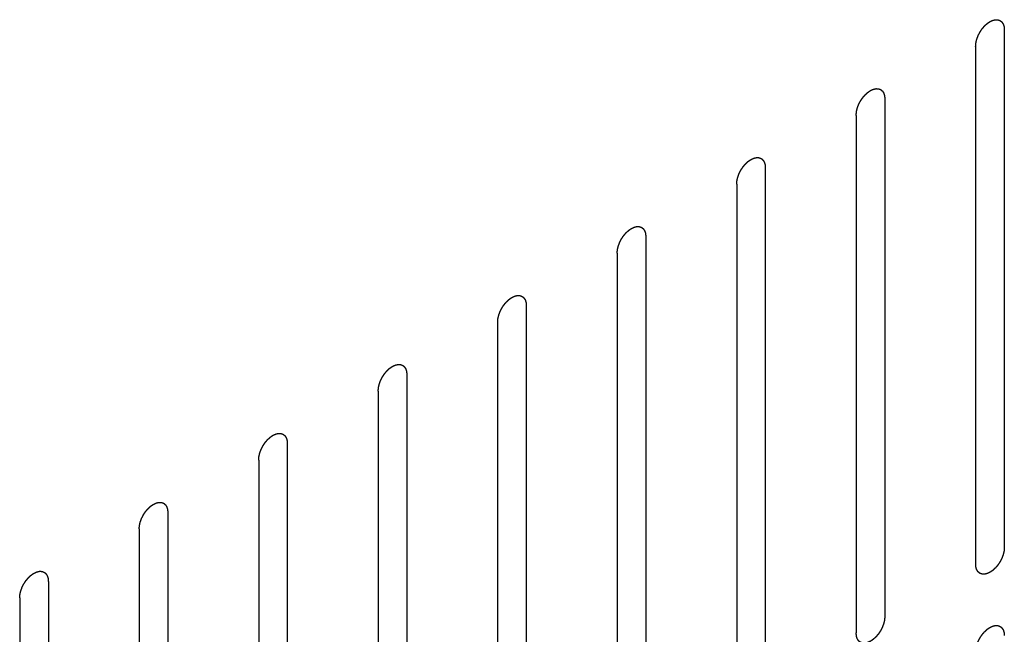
# Model space of a CAD drawing. Header units: inches. Extents: x 6 to 353, y 6 to 228.
# Tile 288 of 372: x 343.11 to 344.93, y 152.48 to 153.62. Entities that reach past the tile are written whole.
import ezdxf

# ---------------------------------------------------------------- set-up
doc = ezdxf.new("R2010")
doc.units = ezdxf.units.IN
doc.header["$LTSCALE"] = 19.946667
doc.header["$MEASUREMENT"] = 0
doc.linetypes.add('HIDDEN', pattern=[0.2, 0.1, -0.1])
doc.layers.add('08_ALL_COSMETICS', color=7, linetype='CONTINUOUS')

msp = doc.modelspace()

# ---------------------------------------------------------------- linework, layer by layer
at = {"layer": '08_ALL_COSMETICS', "color": 7, "linetype": 'HIDDEN'}
for p, q in [((344.9287, 153.5973), (344.9287, 152.638)), ((344.8756, 153.5667), (344.8756, 152.6073)), ((344.7073, 153.4696), (344.7073, 152.5102)), ((344.6543, 153.4389), (344.6543, 152.4796)), ((344.486, 153.3418), (344.486, 152.3824)), ((344.433, 153.3112), (344.433, 152.3518)), ((344.2647, 153.214), (344.2647, 152.2546)), ((344.2117, 153.1834), (344.2117, 152.224)), ((344.0434, 153.0862), (344.0434, 152.1268)), ((343.9903, 153.0556), (343.9903, 152.0962)), ((343.8221, 152.9584), (343.8221, 151.9991)), ((343.769, 152.9278), (343.769, 151.9684)), ((343.6007, 152.8307), (343.6007, 151.8713)), ((343.5477, 152.8), (343.5477, 151.8407)), ((343.3794, 152.7029), (343.3794, 151.7435)), ((343.3264, 152.6723), (343.3264, 151.7129)), ((343.1581, 152.5751), (343.1581, 151.6157)), ((343.105, 152.5445), (343.105, 151.5851))]:
    msp.add_line(p, q, dxfattribs=at)
for points in [[(344.8756, 153.5667), (344.8757, 153.5678), (344.8758, 153.5693), (344.876, 153.5711), (344.8761, 153.5722), (344.8761, 153.573), (344.8763, 153.5738), (344.8766, 153.5749), (344.8769, 153.5763), (344.8772, 153.5776), (344.8775, 153.5787), (344.8776, 153.5795), (344.8779, 153.5804), (344.8783, 153.5815), (344.8789, 153.5829), (344.8794, 153.5843), (344.8798, 153.5854), (344.88, 153.5862), (344.8805, 153.5871), (344.881, 153.5882), (344.8817, 153.5895), (344.8824, 153.5909), (344.883, 153.592), (344.8834, 153.5929), (344.8839, 153.5936), (344.8846, 153.5946), (344.8854, 153.5959), (344.8862, 153.5972), (344.8869, 153.5982), (344.8874, 153.599), (344.888, 153.5996), (344.8887, 153.6006), (344.8897, 153.6017), (344.8906, 153.6028), (344.8914, 153.6037), (344.8919, 153.6045), (344.8926, 153.605), (344.8934, 153.6058), (344.8944, 153.6067), (344.8955, 153.6077), (344.8963, 153.6084), (344.8969, 153.6091), (344.8976, 153.6095), (344.8984, 153.6101), (344.8995, 153.6108), (344.9006, 153.6116), (344.9014, 153.6121), (344.9018, 153.6124), (344.9022, 153.6127), (344.9025, 153.6128), (344.9029, 153.613), (344.9037, 153.6133), (344.9047, 153.6139), (344.9058, 153.6143), (344.9066, 153.6147), (344.907, 153.6149), (344.9073, 153.6151), (344.9076, 153.6151), (344.908, 153.6152), (344.9087, 153.6154), (344.9098, 153.6156), (344.9108, 153.6158), (344.9115, 153.616), (344.9119, 153.6161), (344.9123, 153.6162), (344.9125, 153.6162), (344.9129, 153.6162), (344.9136, 153.6161), (344.9145, 153.6161), (344.9155, 153.6161), (344.9162, 153.616), (344.9165, 153.616), (344.9168, 153.616), (344.9171, 153.6159), (344.9174, 153.6158), (344.918, 153.6156), (344.9189, 153.6153), (344.9197, 153.6149), (344.9203, 153.6147), (344.9206, 153.6146), (344.9209, 153.6145), (344.9211, 153.6143), (344.9214, 153.6141), (344.9219, 153.6137), (344.9225, 153.6132), (344.9232, 153.6126), (344.9237, 153.6122), (344.924, 153.612), (344.9242, 153.6118), (344.9243, 153.6115), (344.9245, 153.6112), (344.9249, 153.6107), (344.9254, 153.6099), (344.9259, 153.6091), (344.9263, 153.6085), (344.9265, 153.6082), (344.9266, 153.608), (344.9267, 153.6076), (344.9269, 153.6072), (344.9271, 153.6065), (344.9274, 153.6055), (344.9277, 153.6045), (344.9279, 153.6038), (344.928, 153.6034), (344.9282, 153.6031), (344.9282, 153.6027), (344.9282, 153.6023), (344.9283, 153.6014), (344.9284, 153.6002), (344.9285, 153.5988), (344.9286, 153.5978), (344.9287, 153.5973)], [(344.6543, 153.4389), (344.6544, 153.44), (344.6545, 153.4415), (344.6547, 153.4434), (344.6548, 153.4444), (344.6548, 153.4452), (344.655, 153.446), (344.6552, 153.4471), (344.6556, 153.4485), (344.6559, 153.4498), (344.6561, 153.4509), (344.6563, 153.4518), (344.6566, 153.4526), (344.657, 153.4537), (344.6575, 153.4551), (344.658, 153.4565), (344.6584, 153.4576), (344.6587, 153.4584), (344.6592, 153.4593), (344.6597, 153.4604), (344.6604, 153.4618), (344.6611, 153.4631), (344.6617, 153.4642), (344.6621, 153.4651), (344.6626, 153.4658), (344.6632, 153.4669), (344.6641, 153.4681), (344.6649, 153.4694), (344.6656, 153.4704), (344.6661, 153.4712), (344.6667, 153.4719), (344.6674, 153.4728), (344.6684, 153.4739), (344.6693, 153.4751), (344.6701, 153.4759), (344.6706, 153.4767), (344.6713, 153.4772), (344.6721, 153.478), (344.6731, 153.4789), (344.6741, 153.4799), (344.675, 153.4807), (344.6756, 153.4813), (344.6762, 153.4817), (344.6771, 153.4823), (344.6782, 153.4831), (344.6793, 153.4838), (344.6801, 153.4843), (344.6805, 153.4846), (344.6808, 153.4849), (344.6811, 153.485), (344.6816, 153.4852), (344.6823, 153.4856), (344.6834, 153.4861), (344.6845, 153.4866), (344.6852, 153.4869), (344.6857, 153.4871), (344.686, 153.4873), (344.6863, 153.4873), (344.6867, 153.4874), (344.6874, 153.4876), (344.6885, 153.4878), (344.6895, 153.4881), (344.6902, 153.4882), (344.6906, 153.4883), (344.6909, 153.4884), (344.6912, 153.4884), (344.6916, 153.4884), (344.6923, 153.4883), (344.6932, 153.4883), (344.6942, 153.4883), (344.6948, 153.4883), (344.6952, 153.4882), (344.6955, 153.4883), (344.6958, 153.4881), (344.6961, 153.488), (344.6967, 153.4878), (344.6975, 153.4875), (344.6984, 153.4872), (344.699, 153.487), (344.6993, 153.4868), (344.6996, 153.4868), (344.6998, 153.4866), (344.7001, 153.4863), (344.7005, 153.4859), (344.7012, 153.4854), (344.7019, 153.4848), (344.7024, 153.4844), (344.7027, 153.4842), (344.7029, 153.484), (344.703, 153.4838), (344.7032, 153.4835), (344.7036, 153.4829), (344.7041, 153.4821), (344.7046, 153.4813), (344.705, 153.4807), (344.7052, 153.4804), (344.7053, 153.4802), (344.7054, 153.4798), (344.7055, 153.4795), (344.7057, 153.4787), (344.7061, 153.4777), (344.7064, 153.4767), (344.7066, 153.476), (344.7067, 153.4756), (344.7068, 153.4753), (344.7068, 153.475), (344.7069, 153.4745), (344.707, 153.4736), (344.7071, 153.4724), (344.7072, 153.471), (344.7073, 153.47), (344.7073, 153.4696)], [(344.433, 153.3112), (344.4331, 153.3122), (344.4332, 153.3138), (344.4333, 153.3156), (344.4334, 153.3166), (344.4335, 153.3174), (344.4337, 153.3182), (344.4339, 153.3193), (344.4342, 153.3207), (344.4345, 153.3221), (344.4348, 153.3232), (344.435, 153.324), (344.4353, 153.3248), (344.4357, 153.3259), (344.4362, 153.3273), (344.4367, 153.3287), (344.4371, 153.3298), (344.4374, 153.3307), (344.4378, 153.3315), (344.4384, 153.3326), (344.4391, 153.334), (344.4398, 153.3354), (344.4403, 153.3365), (344.4407, 153.3373), (344.4413, 153.3381), (344.4419, 153.3391), (344.4428, 153.3403), (344.4436, 153.3416), (344.4443, 153.3426), (344.4447, 153.3434), (344.4453, 153.3441), (344.4461, 153.345), (344.447, 153.3461), (344.448, 153.3473), (344.4487, 153.3482), (344.4493, 153.3489), (344.4499, 153.3494), (344.4508, 153.3502), (344.4518, 153.3512), (344.4528, 153.3521), (344.4536, 153.3529), (344.4543, 153.3535), (344.4549, 153.3539), (344.4558, 153.3545), (344.4569, 153.3553), (344.458, 153.356), (344.4587, 153.3566), (344.4592, 153.3569), (344.4595, 153.3571), (344.4598, 153.3572), (344.4603, 153.3574), (344.461, 153.3578), (344.4621, 153.3583), (344.4632, 153.3588), (344.4639, 153.3591), (344.4643, 153.3593), (344.4647, 153.3595), (344.465, 153.3595), (344.4654, 153.3597), (344.4661, 153.3598), (344.4671, 153.3601), (344.4682, 153.3603), (344.4689, 153.3605), (344.4693, 153.3605), (344.4696, 153.3606), (344.4699, 153.3606), (344.4703, 153.3606), (344.4709, 153.3606), (344.4719, 153.3605), (344.4728, 153.3605), (344.4735, 153.3605), (344.4739, 153.3605), (344.4742, 153.3605), (344.4744, 153.3603), (344.4748, 153.3602), (344.4754, 153.36), (344.4762, 153.3597), (344.4771, 153.3594), (344.4777, 153.3592), (344.478, 153.359), (344.4783, 153.359), (344.4785, 153.3588), (344.4787, 153.3586), (344.4792, 153.3582), (344.4799, 153.3576), (344.4806, 153.357), (344.4811, 153.3566), (344.4813, 153.3564), (344.4816, 153.3562), (344.4817, 153.356), (344.4819, 153.3557), (344.4823, 153.3551), (344.4828, 153.3543), (344.4833, 153.3535), (344.4836, 153.3529), (344.4838, 153.3526), (344.484, 153.3524), (344.4841, 153.3521), (344.4842, 153.3517), (344.4844, 153.351), (344.4847, 153.35), (344.4851, 153.3489), (344.4853, 153.3482), (344.4854, 153.3478), (344.4855, 153.3475), (344.4855, 153.3472), (344.4856, 153.3467), (344.4856, 153.3459), (344.4858, 153.3447), (344.4859, 153.3432), (344.486, 153.3423), (344.486, 153.3418)], [(344.2117, 153.1834), (344.2117, 153.1844), (344.2119, 153.186), (344.212, 153.1878), (344.2121, 153.1888), (344.2121, 153.1896), (344.2124, 153.1905), (344.2126, 153.1915), (344.2129, 153.1929), (344.2132, 153.1943), (344.2135, 153.1954), (344.2136, 153.1962), (344.214, 153.197), (344.2144, 153.1982), (344.2149, 153.1995), (344.2154, 153.2009), (344.2158, 153.2021), (344.2161, 153.2029), (344.2165, 153.2037), (344.2171, 153.2048), (344.2178, 153.2062), (344.2185, 153.2076), (344.219, 153.2087), (344.2194, 153.2095), (344.2199, 153.2103), (344.2206, 153.2113), (344.2214, 153.2126), (344.2223, 153.2138), (344.2229, 153.2149), (344.2234, 153.2156), (344.224, 153.2163), (344.2248, 153.2172), (344.2257, 153.2183), (344.2267, 153.2195), (344.2274, 153.2204), (344.228, 153.2211), (344.2286, 153.2216), (344.2294, 153.2224), (344.2305, 153.2234), (344.2315, 153.2243), (344.2323, 153.2251), (344.2329, 153.2257), (344.2336, 153.2261), (344.2345, 153.2267), (344.2356, 153.2275), (344.2367, 153.2283), (344.2374, 153.2288), (344.2379, 153.2291), (344.2382, 153.2293), (344.2385, 153.2295), (344.2389, 153.2297), (344.2397, 153.23), (344.2408, 153.2305), (344.2418, 153.231), (344.2426, 153.2314), (344.243, 153.2315), (344.2433, 153.2317), (344.2436, 153.2318), (344.2441, 153.2319), (344.2448, 153.232), (344.2458, 153.2323), (344.2468, 153.2325), (344.2476, 153.2327), (344.248, 153.2328), (344.2483, 153.2329), (344.2486, 153.2328), (344.249, 153.2328), (344.2496, 153.2328), (344.2506, 153.2328), (344.2515, 153.2327), (344.2522, 153.2327), (344.2526, 153.2327), (344.2529, 153.2327), (344.2531, 153.2326), (344.2535, 153.2325), (344.254, 153.2322), (344.2549, 153.2319), (344.2557, 153.2316), (344.2563, 153.2314), (344.2567, 153.2313), (344.2569, 153.2312), (344.2571, 153.231), (344.2574, 153.2308), (344.2579, 153.2304), (344.2586, 153.2298), (344.2593, 153.2292), (344.2597, 153.2288), (344.26, 153.2286), (344.2602, 153.2285), (344.2604, 153.2282), (344.2606, 153.2279), (344.2609, 153.2273), (344.2614, 153.2265), (344.2619, 153.2257), (344.2623, 153.2252), (344.2625, 153.2248), (344.2627, 153.2246), (344.2628, 153.2243), (344.2629, 153.2239), (344.2631, 153.2232), (344.2634, 153.2222), (344.2637, 153.2212), (344.264, 153.2205), (344.2641, 153.2201), (344.2642, 153.2198), (344.2642, 153.2194), (344.2643, 153.2189), (344.2643, 153.2181), (344.2644, 153.2169), (344.2646, 153.2154), (344.2647, 153.2145), (344.2647, 153.214)], [(343.9903, 153.0556), (343.9904, 153.0566), (343.9906, 153.0582), (343.9907, 153.06), (343.9908, 153.0611), (343.9908, 153.0618), (343.991, 153.0627), (343.9913, 153.0638), (343.9916, 153.0651), (343.9919, 153.0665), (343.9922, 153.0676), (343.9923, 153.0684), (343.9927, 153.0693), (343.993, 153.0704), (343.9936, 153.0718), (343.9941, 153.0732), (343.9945, 153.0743), (343.9947, 153.0751), (343.9952, 153.0759), (343.9957, 153.077), (343.9964, 153.0784), (343.9971, 153.0798), (343.9977, 153.0809), (343.9981, 153.0818), (343.9986, 153.0825), (343.9993, 153.0835), (344.0001, 153.0848), (344.0009, 153.0861), (344.0016, 153.0871), (344.0021, 153.0879), (344.0027, 153.0885), (344.0034, 153.0894), (344.0044, 153.0906), (344.0053, 153.0917), (344.0061, 153.0926), (344.0067, 153.0933), (344.0073, 153.0939), (344.0081, 153.0946), (344.0091, 153.0956), (344.0102, 153.0966), (344.011, 153.0973), (344.0116, 153.0979), (344.0123, 153.0983), (344.0131, 153.099), (344.0142, 153.0997), (344.0153, 153.1005), (344.0161, 153.101), (344.0165, 153.1013), (344.0169, 153.1016), (344.0172, 153.1017), (344.0176, 153.1019), (344.0184, 153.1022), (344.0194, 153.1027), (344.0205, 153.1032), (344.0213, 153.1036), (344.0217, 153.1038), (344.022, 153.1039), (344.0223, 153.104), (344.0227, 153.1041), (344.0235, 153.1043), (344.0245, 153.1045), (344.0255, 153.1047), (344.0262, 153.1049), (344.0267, 153.105), (344.027, 153.1051), (344.0272, 153.105), (344.0276, 153.105), (344.0283, 153.105), (344.0292, 153.105), (344.0302, 153.1049), (344.0309, 153.1049), (344.0312, 153.1049), (344.0315, 153.1049), (344.0318, 153.1048), (344.0321, 153.1047), (344.0327, 153.1044), (344.0336, 153.1041), (344.0344, 153.1038), (344.035, 153.1036), (344.0353, 153.1035), (344.0356, 153.1034), (344.0358, 153.1032), (344.0361, 153.103), (344.0366, 153.1026), (344.0373, 153.102), (344.0379, 153.1015), (344.0384, 153.1011), (344.0387, 153.1008), (344.0389, 153.1007), (344.039, 153.1004), (344.0393, 153.1001), (344.0396, 153.0995), (344.0401, 153.0987), (344.0406, 153.0979), (344.041, 153.0974), (344.0412, 153.0971), (344.0414, 153.0968), (344.0414, 153.0965), (344.0416, 153.0961), (344.0418, 153.0954), (344.0421, 153.0944), (344.0424, 153.0934), (344.0426, 153.0927), (344.0428, 153.0923), (344.0429, 153.092), (344.0429, 153.0916), (344.0429, 153.0911), (344.043, 153.0903), (344.0431, 153.0891), (344.0432, 153.0877), (344.0433, 153.0867), (344.0434, 153.0862)], [(343.769, 152.9278), (343.7691, 152.9289), (343.7692, 152.9304), (343.7694, 152.9322), (343.7695, 152.9333), (343.7695, 152.9341), (343.7697, 152.9349), (343.77, 152.936), (343.7703, 152.9374), (343.7706, 152.9387), (343.7708, 152.9398), (343.771, 152.9406), (343.7713, 152.9415), (343.7717, 152.9426), (343.7722, 152.944), (343.7727, 152.9454), (343.7732, 152.9465), (343.7734, 152.9473), (343.7739, 152.9482), (343.7744, 152.9493), (343.7751, 152.9506), (343.7758, 152.952), (343.7764, 152.9531), (343.7768, 152.954), (343.7773, 152.9547), (343.7779, 152.9557), (343.7788, 152.957), (343.7796, 152.9583), (343.7803, 152.9593), (343.7808, 152.9601), (343.7814, 152.9607), (343.7821, 152.9617), (343.7831, 152.9628), (343.784, 152.9639), (343.7848, 152.9648), (343.7853, 152.9655), (343.786, 152.9661), (343.7868, 152.9669), (343.7878, 152.9678), (343.7888, 152.9688), (343.7897, 152.9695), (343.7903, 152.9702), (343.791, 152.9706), (343.7918, 152.9712), (343.7929, 152.9719), (343.794, 152.9727), (343.7948, 152.9732), (343.7952, 152.9735), (343.7955, 152.9738), (343.7959, 152.9739), (343.7963, 152.9741), (343.797, 152.9744), (343.7981, 152.9749), (343.7992, 152.9754), (343.7999, 152.9758), (343.8004, 152.976), (343.8007, 152.9762), (343.801, 152.9762), (343.8014, 152.9763), (343.8021, 152.9765), (343.8032, 152.9767), (343.8042, 152.9769), (343.8049, 152.9771), (343.8053, 152.9772), (343.8056, 152.9773), (343.8059, 152.9773), (343.8063, 152.9773), (343.807, 152.9772), (343.8079, 152.9772), (343.8089, 152.9772), (343.8095, 152.9771), (343.8099, 152.9771), (343.8102, 152.9771), (343.8105, 152.977), (343.8108, 152.9769), (343.8114, 152.9767), (343.8122, 152.9764), (343.8131, 152.976), (343.8137, 152.9758), (343.814, 152.9757), (343.8143, 152.9756), (343.8145, 152.9754), (343.8148, 152.9752), (343.8152, 152.9748), (343.8159, 152.9743), (343.8166, 152.9737), (343.8171, 152.9733), (343.8174, 152.9731), (343.8176, 152.9729), (343.8177, 152.9726), (343.8179, 152.9723), (343.8183, 152.9718), (343.8188, 152.971), (343.8193, 152.9702), (343.8197, 152.9696), (343.8199, 152.9693), (343.82, 152.9691), (343.8201, 152.9687), (343.8202, 152.9683), (343.8205, 152.9676), (343.8208, 152.9666), (343.8211, 152.9656), (343.8213, 152.9649), (343.8214, 152.9645), (343.8215, 152.9642), (343.8216, 152.9638), (343.8216, 152.9634), (343.8217, 152.9625), (343.8218, 152.9613), (343.8219, 152.9599), (343.822, 152.9589), (343.8221, 152.9584)], [(343.5477, 152.8), (343.5478, 152.8011), (343.5479, 152.8026), (343.548, 152.8045), (343.5481, 152.8055), (343.5482, 152.8063), (343.5484, 152.8071), (343.5486, 152.8082), (343.549, 152.8096), (343.5493, 152.8109), (343.5495, 152.812), (343.5497, 152.8129), (343.55, 152.8137), (343.5504, 152.8148), (343.5509, 152.8162), (343.5514, 152.8176), (343.5518, 152.8187), (343.5521, 152.8195), (343.5525, 152.8204), (343.5531, 152.8215), (343.5538, 152.8229), (343.5545, 152.8242), (343.555, 152.8253), (343.5554, 152.8262), (343.556, 152.8269), (343.5566, 152.828), (343.5575, 152.8292), (343.5583, 152.8305), (343.559, 152.8315), (343.5594, 152.8323), (343.56, 152.833), (343.5608, 152.8339), (343.5617, 152.835), (343.5627, 152.8362), (343.5635, 152.837), (343.564, 152.8378), (343.5646, 152.8383), (343.5655, 152.8391), (343.5665, 152.84), (343.5675, 152.841), (343.5684, 152.8418), (343.569, 152.8424), (343.5696, 152.8428), (343.5705, 152.8434), (343.5716, 152.8442), (343.5727, 152.8449), (343.5734, 152.8454), (343.5739, 152.8457), (343.5742, 152.846), (343.5745, 152.8461), (343.575, 152.8463), (343.5757, 152.8467), (343.5768, 152.8472), (343.5779, 152.8477), (343.5786, 152.848), (343.579, 152.8482), (343.5794, 152.8484), (343.5797, 152.8484), (343.5801, 152.8485), (343.5808, 152.8487), (343.5818, 152.8489), (343.5829, 152.8492), (343.5836, 152.8493), (343.584, 152.8494), (343.5843, 152.8495), (343.5846, 152.8495), (343.585, 152.8495), (343.5856, 152.8494), (343.5866, 152.8494), (343.5876, 152.8494), (343.5882, 152.8494), (343.5886, 152.8493), (343.5889, 152.8494), (343.5891, 152.8492), (343.5895, 152.8491), (343.5901, 152.8489), (343.5909, 152.8486), (343.5918, 152.8483), (343.5924, 152.8481), (343.5927, 152.8479), (343.593, 152.8479), (343.5932, 152.8477), (343.5934, 152.8474), (343.5939, 152.847), (343.5946, 152.8465), (343.5953, 152.8459), (343.5958, 152.8455), (343.596, 152.8453), (343.5963, 152.8451), (343.5964, 152.8449), (343.5966, 152.8445), (343.597, 152.844), (343.5975, 152.8432), (343.598, 152.8424), (343.5983, 152.8418), (343.5985, 152.8415), (343.5987, 152.8413), (343.5988, 152.8409), (343.5989, 152.8405), (343.5991, 152.8398), (343.5994, 152.8388), (343.5998, 152.8378), (343.6, 152.8371), (343.6001, 152.8367), (343.6002, 152.8364), (343.6002, 152.836), (343.6003, 152.8356), (343.6004, 152.8347), (343.6005, 152.8335), (343.6006, 152.8321), (343.6007, 152.8311), (343.6007, 152.8307)], [(343.3264, 152.6723), (343.3265, 152.6733), (343.3266, 152.6749), (343.3267, 152.6767), (343.3268, 152.6777), (343.3268, 152.6785), (343.3271, 152.6793), (343.3273, 152.6804), (343.3276, 152.6818), (343.3279, 152.6832), (343.3282, 152.6843), (343.3283, 152.6851), (343.3287, 152.6859), (343.3291, 152.687), (343.3296, 152.6884), (343.3301, 152.6898), (343.3305, 152.6909), (343.3308, 152.6918), (343.3312, 152.6926), (343.3318, 152.6937), (343.3325, 152.6951), (343.3332, 152.6965), (343.3337, 152.6976), (343.3341, 152.6984), (343.3346, 152.6992), (343.3353, 152.7002), (343.3361, 152.7014), (343.337, 152.7027), (343.3376, 152.7037), (343.3381, 152.7045), (343.3387, 152.7052), (343.3395, 152.7061), (343.3404, 152.7072), (343.3414, 152.7084), (343.3421, 152.7093), (343.3427, 152.71), (343.3433, 152.7105), (343.3441, 152.7113), (343.3452, 152.7123), (343.3462, 152.7132), (343.347, 152.714), (343.3476, 152.7146), (343.3483, 152.715), (343.3492, 152.7156), (343.3503, 152.7164), (343.3514, 152.7171), (343.3521, 152.7177), (343.3526, 152.718), (343.3529, 152.7182), (343.3532, 152.7183), (343.3536, 152.7185), (343.3544, 152.7189), (343.3555, 152.7194), (343.3565, 152.7199), (343.3573, 152.7202), (343.3577, 152.7204), (343.358, 152.7206), (343.3583, 152.7206), (343.3588, 152.7208), (343.3595, 152.7209), (343.3605, 152.7211), (343.3615, 152.7214), (343.3623, 152.7216), (343.3627, 152.7216), (343.363, 152.7217), (343.3633, 152.7217), (343.3637, 152.7217), (343.3643, 152.7217), (343.3653, 152.7216), (343.3662, 152.7216), (343.3669, 152.7216), (343.3673, 152.7216), (343.3676, 152.7216), (343.3678, 152.7214), (343.3682, 152.7213), (343.3687, 152.7211), (343.3696, 152.7208), (343.3704, 152.7205), (343.371, 152.7203), (343.3714, 152.7201), (343.3717, 152.7201), (343.3718, 152.7199), (343.3721, 152.7197), (343.3726, 152.7193), (343.3733, 152.7187), (343.374, 152.7181), (343.3744, 152.7177), (343.3747, 152.7175), (343.3749, 152.7173), (343.3751, 152.7171), (343.3753, 152.7168), (343.3756, 152.7162), (343.3761, 152.7154), (343.3767, 152.7146), (343.377, 152.714), (343.3772, 152.7137), (343.3774, 152.7135), (343.3775, 152.7132), (343.3776, 152.7128), (343.3778, 152.7121), (343.3781, 152.7111), (343.3784, 152.71), (343.3787, 152.7093), (343.3788, 152.7089), (343.3789, 152.7086), (343.3789, 152.7083), (343.379, 152.7078), (343.379, 152.707), (343.3791, 152.7058), (343.3793, 152.7043), (343.3794, 152.7034), (343.3794, 152.7029)], [(344.9287, 152.638), (344.9286, 152.6369), (344.9285, 152.6354), (344.9283, 152.6335), (344.9282, 152.6325), (344.9282, 152.6317), (344.928, 152.6309), (344.9277, 152.6298), (344.9274, 152.6284), (344.9271, 152.6271), (344.9268, 152.626), (344.9267, 152.6251), (344.9264, 152.6243), (344.926, 152.6232), (344.9254, 152.6218), (344.925, 152.6204), (344.9245, 152.6193), (344.9243, 152.6185), (344.9238, 152.6176), (344.9233, 152.6165), (344.9226, 152.6151), (344.9219, 152.6138), (344.9213, 152.6127), (344.9209, 152.6118), (344.9204, 152.6111), (344.9197, 152.61), (344.9189, 152.6088), (344.9181, 152.6075), (344.9174, 152.6065), (344.9169, 152.6057), (344.9163, 152.605), (344.9156, 152.6041), (344.9146, 152.603), (344.9137, 152.6018), (344.9129, 152.601), (344.9124, 152.6002), (344.9117, 152.5997), (344.9109, 152.5989), (344.9099, 152.598), (344.9088, 152.597), (344.908, 152.5962), (344.9074, 152.5956), (344.9067, 152.5952), (344.9059, 152.5946), (344.9048, 152.5938), (344.9037, 152.5931), (344.9029, 152.5926), (344.9025, 152.5923), (344.9021, 152.592), (344.9018, 152.5919), (344.9014, 152.5917), (344.9006, 152.5913), (344.8996, 152.5908), (344.8985, 152.5903), (344.8978, 152.59), (344.8973, 152.5898), (344.897, 152.5896), (344.8967, 152.5896), (344.8963, 152.5895), (344.8956, 152.5893), (344.8945, 152.5891), (344.8935, 152.5888), (344.8928, 152.5887), (344.8924, 152.5886), (344.892, 152.5885), (344.8918, 152.5885), (344.8914, 152.5885), (344.8907, 152.5886), (344.8898, 152.5886), (344.8888, 152.5886), (344.8881, 152.5886), (344.8878, 152.5887), (344.8875, 152.5886), (344.8872, 152.5888), (344.8869, 152.5889), (344.8863, 152.5891), (344.8854, 152.5894), (344.8846, 152.5897), (344.884, 152.5899), (344.8837, 152.5901), (344.8834, 152.5901), (344.8832, 152.5903), (344.8829, 152.5906), (344.8824, 152.591), (344.8818, 152.5915), (344.8811, 152.5921), (344.8806, 152.5925), (344.8803, 152.5927), (344.8801, 152.5929), (344.88, 152.5931), (344.8798, 152.5934), (344.8794, 152.594), (344.8789, 152.5948), (344.8784, 152.5956), (344.878, 152.5962), (344.8778, 152.5965), (344.8777, 152.5967), (344.8776, 152.5971), (344.8774, 152.5974), (344.8772, 152.5982), (344.8769, 152.5992), (344.8766, 152.6002), (344.8764, 152.6009), (344.8763, 152.6013), (344.8761, 152.6016), (344.8761, 152.6019), (344.8761, 152.6024), (344.876, 152.6033), (344.8759, 152.6045), (344.8758, 152.6059), (344.8757, 152.6069), (344.8756, 152.6073)], [(343.105, 152.5445), (343.1051, 152.5455), (343.1053, 152.5471), (343.1054, 152.5489), (343.1055, 152.5499), (343.1055, 152.5507), (343.1057, 152.5515), (343.106, 152.5526), (343.1063, 152.554), (343.1066, 152.5554), (343.1069, 152.5565), (343.107, 152.5573), (343.1074, 152.5581), (343.1078, 152.5593), (343.1083, 152.5606), (343.1088, 152.562), (343.1092, 152.5631), (343.1094, 152.564), (343.1099, 152.5648), (343.1104, 152.5659), (343.1111, 152.5673), (343.1118, 152.5687), (343.1124, 152.5698), (343.1128, 152.5706), (343.1133, 152.5714), (343.114, 152.5724), (343.1148, 152.5737), (343.1156, 152.5749), (343.1163, 152.576), (343.1168, 152.5767), (343.1174, 152.5774), (343.1181, 152.5783), (343.1191, 152.5794), (343.12, 152.5806), (343.1208, 152.5815), (343.1214, 152.5822), (343.122, 152.5827), (343.1228, 152.5835), (343.1238, 152.5845), (343.1249, 152.5854), (343.1257, 152.5862), (343.1263, 152.5868), (343.127, 152.5872), (343.1278, 152.5878), (343.1289, 152.5886), (343.13, 152.5893), (343.1308, 152.5899), (343.1312, 152.5902), (343.1316, 152.5904), (343.1319, 152.5906), (343.1323, 152.5908), (343.1331, 152.5911), (343.1341, 152.5916), (343.1352, 152.5921), (343.136, 152.5925), (343.1364, 152.5926), (343.1367, 152.5928), (343.137, 152.5929), (343.1374, 152.593), (343.1382, 152.5931), (343.1392, 152.5934), (343.1402, 152.5936), (343.1409, 152.5938), (343.1414, 152.5939), (343.1417, 152.594), (343.142, 152.5939), (343.1423, 152.5939), (343.143, 152.5939), (343.144, 152.5939), (343.1449, 152.5938), (343.1456, 152.5938), (343.1459, 152.5938), (343.1462, 152.5938), (343.1465, 152.5937), (343.1468, 152.5936), (343.1474, 152.5933), (343.1483, 152.593), (343.1491, 152.5927), (343.1497, 152.5925), (343.1501, 152.5924), (343.1503, 152.5923), (343.1505, 152.5921), (343.1508, 152.5919), (343.1513, 152.5915), (343.152, 152.5909), (343.1526, 152.5903), (343.1531, 152.5899), (343.1534, 152.5897), (343.1536, 152.5896), (343.1537, 152.5893), (343.154, 152.589), (343.1543, 152.5884), (343.1548, 152.5876), (343.1553, 152.5868), (343.1557, 152.5863), (343.1559, 152.5859), (343.1561, 152.5857), (343.1561, 152.5854), (343.1563, 152.585), (343.1565, 152.5843), (343.1568, 152.5833), (343.1571, 152.5823), (343.1573, 152.5816), (343.1575, 152.5811), (343.1576, 152.5809), (343.1576, 152.5805), (343.1576, 152.58), (343.1577, 152.5792), (343.1578, 152.578), (343.1579, 152.5765), (343.158, 152.5756), (343.1581, 152.5751)], [(344.7073, 152.5102), (344.7073, 152.5091), (344.7071, 152.5076), (344.707, 152.5058), (344.7069, 152.5047), (344.7069, 152.5039), (344.7066, 152.5031), (344.7064, 152.502), (344.7061, 152.5006), (344.7058, 152.4993), (344.7055, 152.4982), (344.7054, 152.4974), (344.705, 152.4965), (344.7046, 152.4954), (344.7041, 152.494), (344.7036, 152.4926), (344.7032, 152.4915), (344.7029, 152.4907), (344.7025, 152.4898), (344.7019, 152.4887), (344.7012, 152.4874), (344.7006, 152.486), (344.7, 152.4849), (344.6996, 152.484), (344.6991, 152.4833), (344.6984, 152.4823), (344.6976, 152.481), (344.6967, 152.4797), (344.6961, 152.4787), (344.6956, 152.4779), (344.695, 152.4773), (344.6943, 152.4763), (344.6933, 152.4752), (344.6924, 152.4741), (344.6916, 152.4732), (344.691, 152.4724), (344.6904, 152.4719), (344.6896, 152.4711), (344.6885, 152.4702), (344.6875, 152.4692), (344.6867, 152.4685), (344.6861, 152.4678), (344.6854, 152.4674), (344.6845, 152.4668), (344.6834, 152.4661), (344.6824, 152.4653), (344.6816, 152.4648), (344.6812, 152.4645), (344.6808, 152.4642), (344.6805, 152.4641), (344.6801, 152.4639), (344.6793, 152.4636), (344.6783, 152.463), (344.6772, 152.4626), (344.6764, 152.4622), (344.676, 152.462), (344.6757, 152.4618), (344.6754, 152.4618), (344.675, 152.4617), (344.6742, 152.4615), (344.6732, 152.4613), (344.6722, 152.4611), (344.6714, 152.4609), (344.671, 152.4608), (344.6707, 152.4607), (344.6704, 152.4607), (344.6701, 152.4607), (344.6694, 152.4608), (344.6684, 152.4608), (344.6675, 152.4608), (344.6668, 152.4609), (344.6664, 152.4609), (344.6661, 152.4609), (344.6659, 152.461), (344.6656, 152.4611), (344.665, 152.4613), (344.6641, 152.4616), (344.6633, 152.462), (344.6627, 152.4622), (344.6623, 152.4623), (344.6621, 152.4624), (344.6619, 152.4626), (344.6616, 152.4628), (344.6611, 152.4632), (344.6604, 152.4637), (344.6598, 152.4643), (344.6593, 152.4647), (344.659, 152.4649), (344.6588, 152.4651), (344.6586, 152.4654), (344.6584, 152.4657), (344.6581, 152.4662), (344.6576, 152.467), (344.6571, 152.4678), (344.6567, 152.4684), (344.6565, 152.4687), (344.6563, 152.4689), (344.6563, 152.4693), (344.6561, 152.4697), (344.6559, 152.4704), (344.6556, 152.4714), (344.6553, 152.4724), (344.6551, 152.4731), (344.6549, 152.4735), (344.6548, 152.4738), (344.6548, 152.4742), (344.6548, 152.4746), (344.6547, 152.4755), (344.6546, 152.4767), (344.6544, 152.4781), (344.6544, 152.4791), (344.6543, 152.4796)], [(344.8756, 152.444), (344.8757, 152.4451), (344.8758, 152.4466), (344.876, 152.4485), (344.8761, 152.4495), (344.8761, 152.4503), (344.8763, 152.4511), (344.8766, 152.4522), (344.8769, 152.4536), (344.8772, 152.4549), (344.8775, 152.456), (344.8776, 152.4569), (344.8779, 152.4577), (344.8783, 152.4588), (344.8789, 152.4602), (344.8794, 152.4616), (344.8798, 152.4627), (344.88, 152.4635), (344.8805, 152.4644), (344.881, 152.4655), (344.8817, 152.4669), (344.8824, 152.4682), (344.883, 152.4693), (344.8834, 152.4702), (344.8839, 152.4709), (344.8846, 152.472), (344.8854, 152.4732), (344.8862, 152.4745), (344.8869, 152.4755), (344.8874, 152.4763), (344.888, 152.4769), (344.8887, 152.4779), (344.8897, 152.479), (344.8906, 152.4801), (344.8914, 152.481), (344.8919, 152.4818), (344.8926, 152.4823), (344.8934, 152.4831), (344.8944, 152.484), (344.8955, 152.485), (344.8963, 152.4857), (344.8969, 152.4864), (344.8976, 152.4868), (344.8984, 152.4874), (344.8995, 152.4881), (344.9006, 152.4889), (344.9014, 152.4894), (344.9018, 152.4897), (344.9022, 152.49), (344.9025, 152.4901), (344.9029, 152.4903), (344.9037, 152.4907), (344.9047, 152.4912), (344.9058, 152.4917), (344.9066, 152.492), (344.907, 152.4922), (344.9073, 152.4924), (344.9076, 152.4924), (344.908, 152.4925), (344.9087, 152.4927), (344.9098, 152.4929), (344.9108, 152.4932), (344.9115, 152.4933), (344.9119, 152.4934), (344.9123, 152.4935), (344.9125, 152.4935), (344.9129, 152.4935), (344.9136, 152.4934), (344.9145, 152.4934), (344.9155, 152.4934), (344.9162, 152.4933), (344.9165, 152.4933), (344.9168, 152.4933), (344.9171, 152.4932), (344.9174, 152.4931), (344.918, 152.4929), (344.9189, 152.4926), (344.9197, 152.4923), (344.9203, 152.492), (344.9206, 152.4919), (344.9209, 152.4918), (344.9211, 152.4916), (344.9214, 152.4914), (344.9219, 152.491), (344.9225, 152.4905), (344.9232, 152.4899), (344.9237, 152.4895), (344.924, 152.4893), (344.9242, 152.4891), (344.9243, 152.4889), (344.9245, 152.4885), (344.9249, 152.488), (344.9254, 152.4872), (344.9259, 152.4864), (344.9263, 152.4858), (344.9265, 152.4855), (344.9266, 152.4853), (344.9267, 152.4849), (344.9269, 152.4845), (344.9271, 152.4838), (344.9274, 152.4828), (344.9277, 152.4818), (344.9279, 152.4811), (344.928, 152.4807), (344.9282, 152.4804), (344.9282, 152.48), (344.9282, 152.4796), (344.9283, 152.4787), (344.9284, 152.4775), (344.9285, 152.4761), (344.9286, 152.4751), (344.9287, 152.4747)]]:
    msp.add_open_spline(points, degree=3, knots=[0, 0, 0, 0, 0.03125, 0.046875, 0.054688, 0.0625, 0.070312, 0.078125, 0.09375, 0.109375, 0.117188, 0.125, 0.132812, 0.140625, 0.15625, 0.171875, 0.179688, 0.1875, 0.195312, 0.203125, 0.21875, 0.234375, 0.242188, 0.25, 0.257812, 0.265625, 0.28125, 0.296875, 0.304688, 0.3125, 0.320312, 0.328125, 0.34375, 0.359375, 0.367188, 0.375, 0.382812, 0.390625, 0.40625, 0.421875, 0.429688, 0.4375, 0.445312, 0.453125, 0.46875, 0.484375, 0.492188, 0.496094, 0.5, 0.503906, 0.507812, 0.515625, 0.53125, 0.546875, 0.554688, 0.558594, 0.5625, 0.566406, 0.570312, 0.578125, 0.59375, 0.609375, 0.617188, 0.621094, 0.625, 0.628906, 0.632812, 0.640625, 0.65625, 0.671875, 0.679688, 0.683594, 0.6875, 0.691406, 0.695312, 0.703125, 0.71875, 0.734375, 0.742188, 0.746094, 0.75, 0.753906, 0.757812, 0.765625, 0.78125, 0.796875, 0.804688, 0.808594, 0.8125, 0.816406, 0.820312, 0.828125, 0.84375, 0.859375, 0.867188, 0.871094, 0.875, 0.878906, 0.882812, 0.890625, 0.90625, 0.921875, 0.929688, 0.933594, 0.9375, 0.941406, 0.945312, 0.953125, 0.96875, 0.984375, 1, 1, 1, 1], dxfattribs=at)

doc.saveas('drawing.dxf')
